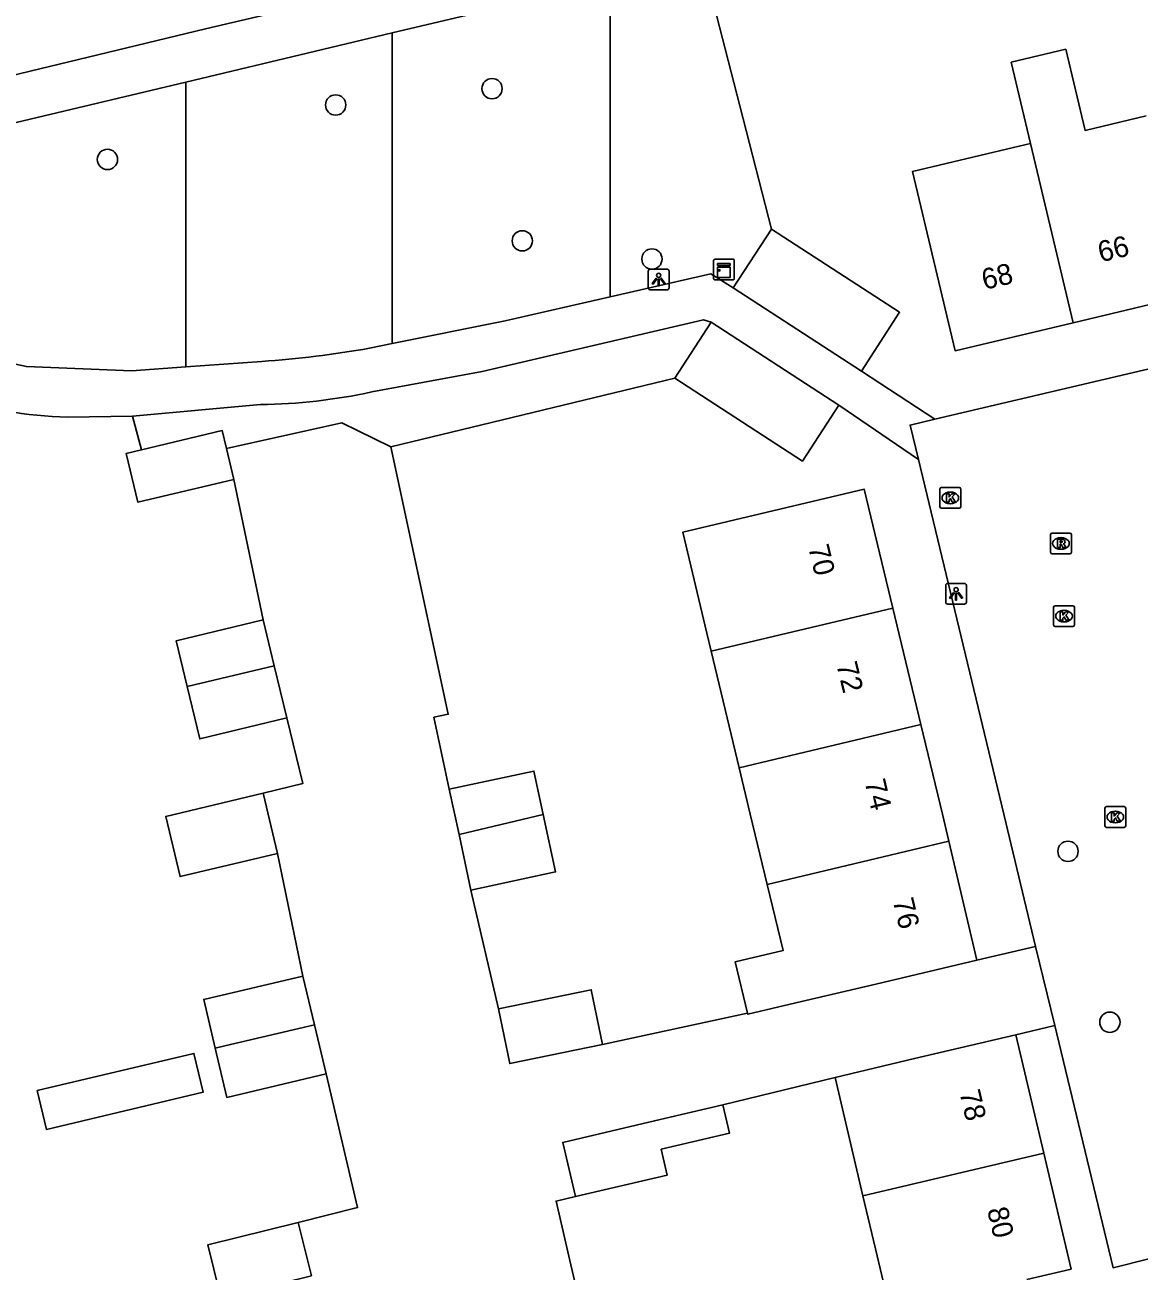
# Model space of a CAD drawing. Extents: x 158038 to 159242, y 380133 to 381214.
# Drawn here: x 158806.8 to 158860.4, y 380978 to 381038 of the extents above; entities that cross this region are included whole.
import ezdxf

# ---------------------------------------------------------------- set-up
doc = ezdxf.new("R2010")
doc.units = 0
for name, color, linetype in [('IMGEO_Boom', 7, 'Continuous'), ('IMGEO_Fietspad_gesloten', 7, 'Continuous'), ('IMGEO_Groenvoorziening', 7, 'Continuous'), ('IMGEO_Kast', 7, 'Continuous'), ('IMGEO_Kolk', 7, 'Continuous'), ('IMGEO_Lichtpunt', 7, 'Continuous'), ('IMGEO_Pand', 7, 'Continuous'), ('IMGEO_Pand_nummerreeks', 7, 'Continuous'), ('IMGEO_Rijbaan_lokaal_open', 7, 'Continuous'), ('IMGEO_Rioolput', 7, 'Continuous'), ('IMGEO_Voetpad_open', 7, 'Continuous')]:
    doc.layers.add(name, color=color, linetype=linetype)

msp = doc.modelspace()

# ---------------------------------------------------------------- linework, layer by layer
at = {"layer": 'IMGEO_Boom'}
for centre in [(158829.24, 381034.944), (158821.711, 381034.157), (158810.725, 381031.536), (158830.697, 381027.615), (158836.94, 381026.74), (158856.97, 380998.213), (158858.985, 380989.981)]:
    msp.add_circle(centre, 0.489, dxfattribs=at)
at = {"layer": 'IMGEO_Fietspad_gesloten'}
msp.add_lwpolyline([(158858.485, 381049.481), (158847.007, 381045.421), (158841.097, 381043.872), (158829.239, 381041.064), (158815.447, 381037.819), (158792.374, 381032.26)], dxfattribs=at)
at = {"layer": 'IMGEO_Groenvoorziening'}
for points in [[(158842.688, 381028.176), (158841.026, 381034.676), (158839.363, 381041.176)], [(158834.924, 381040.12), (158834.924, 381024.916)], [(158824.438, 381022.664), (158824.438, 381037.625)], [(158814.491, 381021.546), (158814.491, 381035.258)], [(158838.036, 381020.997), (158824.368, 381017.691)], [(158812.369, 381017.554), (158811.929, 381019.172)]]:
    msp.add_lwpolyline(points, dxfattribs=at)
at = {"layer": 'IMGEO_Kast'}
for p, q in [((158839.978, 381026.729), (158840.819, 381026.729)), ((158840.819, 381026.729), (158839.978, 381026.729)), ((158839.903, 381025.804), (158839.903, 381026.645)), ((158839.903, 381026.645), (158839.903, 381025.804)), ((158840.903, 381026.654), (158840.903, 381025.813)), ((158840.903, 381025.813), (158840.903, 381026.654)), ((158840.828, 381025.729), (158839.987, 381025.729)), ((158839.987, 381025.729), (158840.828, 381025.729))]:
    msp.add_line(p, q, dxfattribs=at)
for points in [[(158840.098, 381026.519), (158840.698, 381026.519), (158840.698, 381026.434), (158840.098, 381026.434), (158840.098, 381026.519)], [(158840.098, 381026.344), (158840.698, 381026.344), (158840.698, 381025.855), (158840.098, 381025.855), (158840.098, 381026.344)]]:
    msp.add_lwpolyline(points, dxfattribs=at)
msp.add_circle((158840.182, 381026.193), 0.0377, dxfattribs=at)
for centre, start, end in [((158839.981, 381026.651), 92.4484, 184.28452), ((158839.981, 381026.651), 92.4484, 184.28452), ((158840.825, 381026.651), 2.4484, 94.28452), ((158840.825, 381026.651), 2.4484, 94.28452), ((158839.981, 381025.807), 182.4484, 274.28452), ((158839.981, 381025.807), 182.4484, 274.28452), ((158840.825, 381025.807), 272.4484, 4.28452), ((158840.825, 381025.807), 272.4484, 4.28452)]:
    msp.add_arc(centre, 0.0779, start, end, dxfattribs=at)
at = {"layer": 'IMGEO_Kolk'}
for p, q in [((158850.804, 381014.809), (158850.804, 381015.661)), ((158850.879, 381015.735), (158851.731, 381015.735)), ((158851.292, 381015.515), (158851.317, 381015.515)), ((158851.805, 381015.661), (158851.805, 381014.809)), ((158851.731, 381014.735), (158850.879, 381014.735)), ((158851.315, 381014.955), (158851.29, 381014.955)), ((158856.278, 381009.116), (158856.278, 381009.968)), ((158856.353, 381010.042), (158857.205, 381010.042)), ((158857.279, 381009.968), (158857.279, 381009.116)), ((158856.766, 381009.822), (158856.791, 381009.822)), ((158857.205, 381009.042), (158856.353, 381009.042)), ((158856.789, 381009.262), (158856.764, 381009.262)), ((158858.823, 381000.365), (158859.675, 381000.365)), ((158858.748, 380999.439), (158858.748, 381000.291)), ((158859.236, 381000.145), (158859.261, 381000.145)), ((158859.749, 381000.291), (158859.749, 380999.439)), ((158859.675, 380999.365), (158858.823, 380999.365)), ((158859.259, 380999.585), (158859.234, 380999.585))]:
    msp.add_line(p, q, dxfattribs=at)
for points in [[(158850.804, 381014.809), (158850.804, 381015.661)], [(158850.879, 381015.735), (158851.731, 381015.735)], [(158851.125, 381015.435), (158851.248, 381015.435), (158851.248, 381015.284), (158851.378, 381015.435), (158851.542, 381015.435), (158851.396, 381015.284), (158851.549, 381015.035), (158851.397, 381015.035), (158851.312, 381015.199), (158851.248, 381015.132), (158851.248, 381015.035), (158851.125, 381015.035), (158851.125, 381015.435)], [(158851.805, 381015.661), (158851.805, 381014.809)], [(158851.731, 381014.735), (158850.879, 381014.735)], [(158856.278, 381009.116), (158856.278, 381009.968)], [(158856.353, 381010.042), (158857.205, 381010.042)], [(158857.279, 381009.968), (158857.279, 381009.116)], [(158856.599, 381009.742), (158856.722, 381009.742), (158856.722, 381009.591), (158856.852, 381009.742), (158857.016, 381009.742), (158856.87, 381009.591), (158857.023, 381009.342), (158856.871, 381009.342), (158856.786, 381009.506), (158856.722, 381009.439), (158856.722, 381009.342), (158856.599, 381009.342), (158856.599, 381009.742)], [(158857.205, 381009.042), (158856.353, 381009.042)], [(158858.823, 381000.365), (158859.675, 381000.365)], [(158858.748, 380999.439), (158858.748, 381000.291)], [(158859.069, 381000.065), (158859.192, 381000.065), (158859.192, 380999.914), (158859.322, 381000.065), (158859.486, 381000.065), (158859.34, 380999.914), (158859.493, 380999.665), (158859.341, 380999.665), (158859.256, 380999.829), (158859.192, 380999.762), (158859.192, 380999.665), (158859.069, 380999.665), (158859.069, 381000.065)], [(158859.749, 381000.291), (158859.749, 380999.439)], [(158859.675, 380999.365), (158858.823, 380999.365)]]:
    msp.add_lwpolyline(points, dxfattribs=at)
for centre, start, end in [((158850.881, 381015.659), 91.55205, 178.44795), ((158850.881, 381015.659), 91.55205, 178.44795), ((158851.729, 381015.659), 1.55205, 88.44795), ((158851.729, 381015.659), 1.55205, 88.44795), ((158850.881, 381014.811), 181.55205, 268.44795), ((158850.881, 381014.811), 181.55205, 268.44795), ((158851.729, 381014.811), 271.55205, 358.44795), ((158851.729, 381014.811), 271.55205, 358.44795), ((158856.355, 381009.966), 91.55205, 178.44795), ((158856.355, 381009.966), 91.55205, 178.44795), ((158857.203, 381009.966), 1.55205, 88.44795), ((158857.203, 381009.966), 1.55205, 88.44795), ((158856.355, 381009.118), 181.55205, 268.44795), ((158856.355, 381009.118), 181.55205, 268.44795), ((158857.203, 381009.118), 271.55205, 358.44795), ((158857.203, 381009.118), 271.55205, 358.44795), ((158858.825, 381000.289), 91.55205, 178.44795), ((158858.825, 381000.289), 91.55205, 178.44795), ((158859.673, 381000.289), 1.55205, 88.44795), ((158859.673, 381000.289), 1.55205, 88.44795), ((158858.825, 380999.441), 181.55205, 268.44795), ((158858.825, 380999.441), 181.55205, 268.44795), ((158859.673, 380999.441), 271.55205, 358.44795), ((158859.673, 380999.441), 271.55205, 358.44795)]:
    msp.add_arc(centre, 0.0765, start, end, dxfattribs=at)
for centre, major_axis, ratio, start_param, end_param in [((158851.291, 381015.235), (-0.387, 0.002), 0.722429, 4.712389, 7.853982), ((158851.316, 381015.235), (-0.39, 0.002), 0.717154, 1.570796, 4.712389), ((158856.765, 381009.542), (-0.387, 0.002), 0.722429, 4.712389, 7.853982), ((158856.79, 381009.542), (-0.39, 0.002), 0.717154, 1.570796, 4.712389), ((158859.235, 380999.865), (-0.387, 0.002), 0.722429, 4.712389, 7.853982), ((158859.26, 380999.865), (-0.39, 0.002), 0.717154, 1.570796, 4.712389)]:
    msp.add_ellipse(centre, major_axis=major_axis, ratio=ratio, start_param=start_param, end_param=end_param, dxfattribs=at)
at = {"layer": 'IMGEO_Lichtpunt'}
for p, q in [((158836.765, 381026.155), (158836.765, 381025.348)), ((158836.765, 381026.155), (158836.765, 381025.348)), ((158837.667, 381026.25), (158836.859, 381026.25)), ((158837.667, 381026.25), (158836.859, 381026.25)), ((158837.761, 381025.348), (158837.761, 381026.155)), ((158837.761, 381025.348), (158837.761, 381026.155)), ((158836.859, 381025.254), (158837.667, 381025.254)), ((158836.859, 381025.254), (158837.667, 381025.254)), ((158851.986, 381011.114), (158851.178, 381011.114)), ((158851.986, 381011.114), (158851.178, 381011.114)), ((158851.084, 381011.019), (158851.084, 381010.212)), ((158851.084, 381011.019), (158851.084, 381010.212)), ((158852.08, 381010.212), (158852.08, 381011.019)), ((158852.08, 381010.212), (158852.08, 381011.019)), ((158851.178, 381010.118), (158851.986, 381010.118)), ((158851.178, 381010.118), (158851.986, 381010.118))]:
    msp.add_line(p, q, dxfattribs=at)
for points in [[(158837.139, 381025.819), (158837.178, 381025.791), (158836.99, 381025.529), (158836.952, 381025.556), (158837.139, 381025.819)], [(158837.241, 381025.771), (158837.288, 381025.771), (158837.288, 381025.449), (158837.241, 381025.449), (158837.241, 381025.771)], [(158837.351, 381025.791), (158837.389, 381025.818), (158837.576, 381025.556), (158837.537, 381025.528), (158837.351, 381025.791)], [(158851.458, 381010.683), (158851.497, 381010.655), (158851.309, 381010.393), (158851.271, 381010.42), (158851.458, 381010.683)], [(158851.56, 381010.635), (158851.607, 381010.635), (158851.607, 381010.313), (158851.56, 381010.313), (158851.56, 381010.635)], [(158851.67, 381010.655), (158851.708, 381010.682), (158851.895, 381010.42), (158851.856, 381010.392), (158851.67, 381010.655)]]:
    msp.add_lwpolyline(points, dxfattribs=at)
for centre in [(158837.264, 381025.953), (158851.583, 381010.817)]:
    msp.add_circle(centre, 0.0994, dxfattribs=at)
for centre, start, end in [((158836.859, 381026.155), 90, 180), ((158836.859, 381026.155), 90, 180), ((158837.667, 381026.155), 0, 90), ((158837.667, 381026.155), 0, 90), ((158836.859, 381025.348), 180, 270), ((158836.859, 381025.348), 180, 270), ((158837.667, 381025.348), 270, 0), ((158837.667, 381025.348), 270, 360), ((158851.178, 381011.019), 90, 180), ((158851.178, 381011.019), 90, 180), ((158851.986, 381011.019), 0, 90), ((158851.986, 381011.019), 0, 90), ((158851.178, 381010.212), 180, 270), ((158851.178, 381010.212), 180, 270), ((158851.986, 381010.212), 270, 0), ((158851.986, 381010.212), 270, 360)]:
    msp.add_arc(centre, 0.0946, start, end, dxfattribs=at)
at = {"layer": 'IMGEO_Pand'}
for points in [[(158860.735, 381033.629), (158857.791, 381032.929), (158856.863, 381036.839), (158854.238, 381036.215), (158855.166, 381032.305)], [(158855.166, 381032.305), (158854.344, 381032.11), (158849.479, 381030.953), (158851.532, 381022.32), (158857.216, 381023.671)], [(158855.166, 381032.305), (158857.216, 381023.671)], [(158842.688, 381028.176), (158840.851, 381025.344)], [(158847.026, 381021.339), (158848.863, 381024.172), (158842.688, 381028.176)], [(158847.026, 381021.339), (158840.851, 381025.344)], [(158857.216, 381023.671), (158862.785, 381024.995)], [(158838.036, 381020.997), (158839.783, 381023.691)], [(158839.783, 381023.691), (158845.931, 381019.704)], [(158845.931, 381019.704), (158844.184, 381017.01), (158838.036, 381020.997)], [(158812.369, 381017.554), (158816.249, 381018.477), (158816.453, 381017.621)], [(158816.809, 381016.125), (158812.191, 381015.027), (158811.631, 381017.379), (158812.369, 381017.554)], [(158816.453, 381017.621), (158816.809, 381016.125)], [(158839.785, 381007.845), (158839.576, 381008.713), (158838.42, 381013.577), (158847.159, 381015.654), (158848.537, 381009.928)], [(158848.537, 381009.928), (158839.785, 381007.845)], [(158848.537, 381009.928), (158849.888, 381004.317)], [(158814.561, 381006.147), (158814.03, 381008.344), (158818.218, 381009.357)], [(158818.218, 381009.357), (158818.754, 381007.143)], [(158841.136, 381002.234), (158839.785, 381007.845)], [(158818.754, 381007.143), (158814.561, 381006.147)], [(158818.754, 381007.143), (158819.36, 381004.637)], [(158819.36, 381004.637), (158815.171, 381003.624), (158814.561, 381006.147)], [(158841.136, 381002.234), (158849.888, 381004.317)], [(158849.888, 381004.317), (158850.927, 381000), (158851.233, 380998.704)], [(158842.487, 380996.623), (158841.674, 381000), (158841.136, 381002.234)], [(158827.183, 381001.205), (158831.256, 381002.08), (158831.705, 380999.988)], [(158818.911, 380998.113), (158814.223, 380996.993), (158813.529, 380999.898), (158818.217, 381001.018)], [(158818.217, 381001.018), (158818.911, 380998.113)], [(158827.651, 380999.023), (158827.183, 381001.205)], [(158827.651, 380999.023), (158831.705, 380999.988)], [(158831.705, 380999.988), (158832.299, 380997.221), (158828.226, 380996.347)], [(158828.226, 380996.347), (158827.651, 380999.023)], [(158851.233, 380998.704), (158842.487, 380996.623)], [(158851.233, 380998.704), (158852.586, 380992.969)], [(158841.546, 380990.413), (158840.948, 380992.892), (158843.254, 380993.436), (158842.487, 380996.623)], [(158852.586, 380992.969), (158847.72, 380991.821), (158843.862, 380990.91), (158841.557, 380990.366), (158841.546, 380990.413)], [(158815.917, 380988.729), (158815.361, 380991.081), (158820.131, 380992.208)], [(158820.131, 380992.208), (158820.686, 380989.861)], [(158829.55, 380990.626), (158834.014, 380991.547), (158834.557, 380988.912)], [(158834.557, 380988.912), (158830.093, 380987.992), (158829.55, 380990.626)], [(158820.686, 380989.861), (158816.375, 380988.838), (158815.917, 380988.729)], [(158820.686, 380989.861), (158821.246, 380987.49)], [(158845.753, 380987.328), (158849.587, 380988.231), (158854.453, 380989.379)], [(158854.453, 380989.379), (158855.799, 380983.676)], [(158807.338, 380986.693), (158814.883, 380988.484), (158815.327, 380986.614), (158807.782, 380984.823), (158807.338, 380986.693)], [(158821.246, 380987.49), (158816.476, 380986.363), (158815.917, 380988.729)], [(158847.098, 380981.623), (158845.753, 380987.328)], [(158840.351, 380985.998), (158837.064, 380985.227), (158832.645, 380984.191), (158833.255, 380981.588)], [(158833.255, 380981.588), (158837.674, 380982.623), (158837.383, 380983.866), (158840.67, 380984.637), (158840.351, 380985.998)], [(158855.799, 380983.676), (158847.098, 380981.623)], [(158855.799, 380983.676), (158857.116, 380978.093), (158854.989, 380977.591)], [(158848.415, 380976.038), (158848.357, 380976.286), (158847.779, 380978.737), (158847.098, 380981.623)], [(158816.133, 380976.92), (158815.551, 380979.261), (158819.9, 380980.342)], [(158819.9, 380980.342), (158820.54, 380977.77), (158816.191, 380976.688), (158816.133, 380976.92)]]:
    msp.add_lwpolyline(points, dxfattribs=at)
at = {"layer": 'IMGEO_Rijbaan_lokaal_open'}
for points in [[(158908.905, 381029.502), (158897.265, 381026.799), (158896.884, 381028.012), (158869.161, 381021.503), (158868.803, 381023.305), (158850.555, 381019.022)], [(158849.772, 381017.077), (158849.371, 381018.744), (158850.555, 381019.022)], [(158855.412, 380993.636), (158853.881, 381000), (158849.772, 381017.077)], [(158856.33, 380989.822), (158855.412, 380993.636)], [(158865.857, 380957.458), (158860.87, 380978.589), (158859.137, 380978.158), (158856.33, 380989.822)]]:
    msp.add_lwpolyline(points, dxfattribs=at)
at = {"layer": 'IMGEO_Rioolput'}
for p, q in [((158856.206, 381013.541), (158857.058, 381013.541)), ((158856.131, 381012.615), (158856.131, 381013.467)), ((158856.619, 381013.321), (158856.644, 381013.321)), ((158857.132, 381013.467), (158857.132, 381012.615)), ((158857.058, 381012.541), (158856.206, 381012.541)), ((158856.642, 381012.761), (158856.617, 381012.761))]:
    msp.add_line(p, q, dxfattribs=at)
for points in [[(158856.206, 381013.541), (158857.058, 381013.541)], [(158856.131, 381012.615), (158856.131, 381013.467)], [(158856.72, 381013.239), (158856.468, 381013.241), (158856.468, 381012.841)], [(158856.468, 381012.841), (158856.592, 381012.841), (158856.592, 381013.003), (158856.603, 381013.003)], [(158856.646, 381013.16), (158856.592, 381013.16), (158856.592, 381013.079)], [(158856.592, 381013.079), (158856.644, 381013.079)], [(158856.65, 381012.974), (158856.721, 381012.841), (158856.861, 381012.841), (158856.796, 381012.967)], [(158857.132, 381013.467), (158857.132, 381012.615)], [(158857.058, 381012.541), (158856.206, 381012.541)]]:
    msp.add_lwpolyline(points, dxfattribs=at)
for centre, radius, start, end in [((158856.208, 381013.465), 0.0765, 91.55205, 178.44795), ((158856.208, 381013.465), 0.0765, 91.55205, 178.44795), ((158857.056, 381013.465), 0.0765, 1.55205, 88.44795), ((158857.056, 381013.465), 0.0765, 1.55205, 88.44795), ((158856.602, 381012.95), 0.0533, 26.02933, 88.69889), ((158856.628, 381013.268), 0.19, 274.7715, 282.96867), ((158856.652, 381013.064), 0.0964, 77.00612, 93.18647), ((158856.666, 381013.121), 0.0378, 276.66336, 79.67722), ((158856.719, 381013.129), 0.109, 350.36119, 89.41601), ((158856.717, 381013.129), 0.112, 277.58423, 350.98172), ((158856.701, 381012.914), 0.108, 29.51342, 73.79051), ((158856.208, 381012.617), 0.0765, 181.55205, 268.44795), ((158856.208, 381012.617), 0.0765, 181.55205, 268.44795), ((158857.056, 381012.617), 0.0765, 271.55205, 358.44795), ((158857.056, 381012.617), 0.0765, 271.55205, 358.44795)]:
    msp.add_arc(centre, radius, start, end, dxfattribs=at)
for centre, major_axis, ratio, start_param, end_param in [((158856.618, 381013.041), (-0.387, 0.002), 0.722429, 4.712389, 7.853982), ((158856.643, 381013.041), (-0.39, 0.002), 0.717154, 1.570796, 4.712389)]:
    msp.add_ellipse(centre, major_axis=major_axis, ratio=ratio, start_param=start_param, end_param=end_param, dxfattribs=at)
at = {"layer": 'IMGEO_Voetpad_open'}
for points in [[(158824.438, 381037.625), (158834.924, 381040.12)], [(158814.491, 381035.258), (158824.438, 381037.625)], [(158803.073, 381032.541), (158814.491, 381035.258)], [(158840.851, 381025.344), (158839.777, 381026.019), (158834.924, 381024.916)], [(158834.924, 381024.916), (158829.865, 381023.766), (158824.438, 381022.664)], [(158823.445, 381020.337), (158828.768, 381021.324), (158839.42, 381023.809), (158839.783, 381023.691)], [(158824.438, 381022.664), (158823.334, 381022.44)], [(158814.491, 381021.546), (158811.889, 381021.357), (158806.821, 381021.556), (158805.222, 381021.898)], [(158818.151, 381021.811), (158814.491, 381021.546)], [(158850.555, 381019.022), (158847.026, 381021.339)], [(158811.929, 381019.172), (158818.094, 381019.729)], [(158849.772, 381017.077), (158845.931, 381019.704)], [(158811.929, 381019.172), (158808.804, 381019.121)], [(158824.368, 381017.691), (158822.006, 381018.848), (158816.453, 381017.621)], [(158827.183, 381001.205), (158826.44, 381004.669), (158827.129, 381004.817), (158824.368, 381017.691)], [(158816.809, 381016.125), (158818.218, 381009.357)], [(158819.36, 381004.637), (158820.125, 381001.474), (158818.217, 381001.018)], [(158818.911, 380998.113), (158820.131, 380992.208)], [(158829.55, 380990.626), (158828.226, 380996.347)], [(158855.412, 380993.636), (158852.586, 380992.969)], [(158841.546, 380990.413), (158834.557, 380988.912)], [(158854.453, 380989.379), (158856.33, 380989.822)], [(158821.246, 380987.49), (158822.766, 380981.054), (158819.9, 380980.342)], [(158840.351, 380985.998), (158845.753, 380987.328)], [(158833.824, 380974.963), (158833.041, 380978.304), (158832.322, 380981.37), (158833.255, 380981.588)]]:
    msp.add_lwpolyline(points, dxfattribs=at)
for centre, radius, start, end in [((158814.884, 381070.401), 48.7, 273.8467, 279.99226), ((158809.428, 381039.972), 20.861, 251.98792, 268.28461), ((158817.787, 381046.281), 26.554, 270.66226, 282.30244)]:
    msp.add_arc(centre, radius, start, end, dxfattribs=at)

# ---------------------------------------------------------------- texts
at = {"layer": 'IMGEO_Pand_nummerreeks'}
for s, rotation, p in [('66', 13.37283, (158858.542, 381026.576)), ('68', 13.37135, (158852.947, 381025.247)), ('70', 283.51491, (158844.456, 381012.862)), ('72', 283.51491, (158845.812, 381007.218)), ('74', 283.51491, (158847.171, 381001.565)), ('76', 283.45284, (158848.526, 380995.845)), ('78', 283.27723, (158851.738, 380986.606)), ('80', 283.27522, (158853.07, 380980.962))]:
    msp.add_text(s, height=1, rotation=rotation, dxfattribs=at).set_placement(p)

doc.saveas('drawing.dxf')
